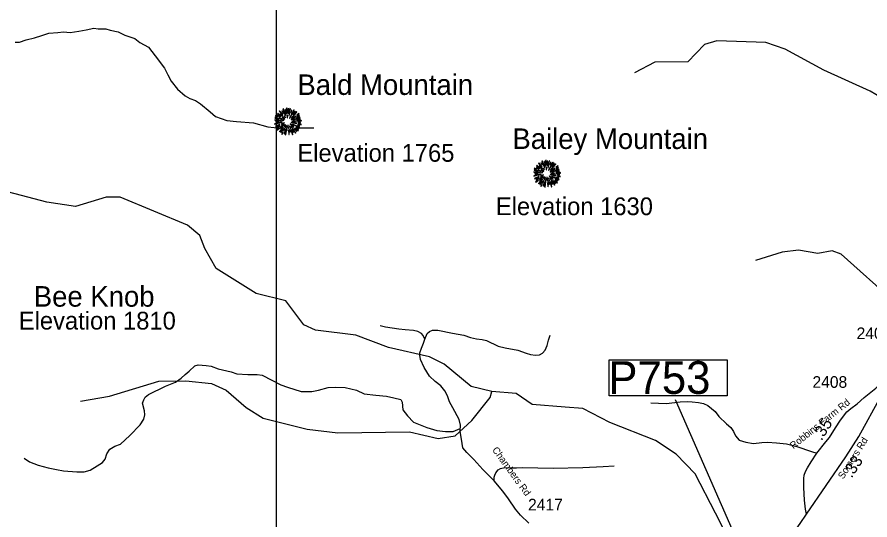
# Model space of a CAD drawing. Extents: x 1248089 to 1457196, y 820910 to 988753.
# Drawn here: x 1428737 to 1437866, y 863567 to 868954 of the extents above; entities that cross this region are included whole.
import ezdxf

# ---------------------------------------------------------------- set-up
doc = ezdxf.new("R2010")
doc.units = 0
for name, color, linetype in [('Exist Geographical Mountain Summit CELL', 7, 'Continuous'), ('Exist Geographical Mountain Summit Elevation Number Label', 7, 'Continuous'), ('Exist Geographical Mountain Summit Label', 7, 'Continuous'), ('Exist Hydrographic Creek Single Shore', 7, 'Continuous'), ('Exist Hydrographic Misc Water Feature', 7, 'Continuous'), ('Exist Road Non-System Type 51', 7, 'Continuous'), ('Exist Road Secondary Type 51 Attributed', 7, 'Continuous'), ('Exist Road Secondary Type 51 Label', 7, 'Continuous'), ('Map Preparation Inset Cut Line', 7, 'Continuous'), ('Prop GRAU CAT1 Cell', 7, 'Continuous'), ('Prop Lane Arrow CELL', 7, 'Continuous'), ('Prop Lane Lines', 7, 'Continuous')]:
    doc.layers.add(name, color=color, linetype=linetype)

msp = doc.modelspace()

# ---------------------------------------------------------------- linework, layer by layer
at = {"layer": 'Exist Geographical Mountain Summit CELL'}
for points in [[(1431543.6, 867944.2), (1431579.5, 867906.8), (1431582.9, 867909.3), (1431547.6, 867949)], [(1431571.2, 867945.7), (1431586.8, 867923.9), (1431588.6, 867925.3), (1431575.2, 867949.7)], [(1431582, 867967.5), (1431608.2, 867900.6), (1431611.2, 867901.7), (1431587.2, 867970)], [(1431615.9, 867915.5), (1431618.4, 867916.2), (1431609.4, 867964.2), (1431605, 867963.1)], [(1431620.6, 867976.9), (1431624.7, 867924.9), (1431627.9, 867925.3), (1431626.5, 867978)], [(1431636.6, 867922.8), (1431640.6, 867922.8), (1431644.2, 867970), (1431638.8, 867970)], [(1431648.6, 867894.4), (1431663.5, 867971.5), (1431658, 867973.3), (1431645.3, 867895.2)], [(1431651.9, 867872.6), (1431654.8, 867870.8), (1431703.4, 867955.5), (1431698, 867959.1)], [(1431666.4, 867929.7), (1431669.7, 867928.5), (1431679.1, 867955.5), (1431674.4, 867957.3)], [(1431710.4, 867945.7), (1431689.3, 867912.2), (1431692.2, 867911.1), (1431714.7, 867942.4)], [(1431494.8, 867849.4), (1431566.8, 867842.4), (1431567.2, 867845.4), (1431494.8, 867854.4)], [(1431497.4, 867870.4), (1431538.8, 867861), (1431540, 867864.3), (1431498.5, 867875.2)], [(1431500.3, 867889.7), (1431522.8, 867881), (1431523.9, 867883.9), (1431501.8, 867894.8)], [(1431522.1, 867900.6), (1431547.9, 867884.2), (1431550.1, 867886.8), (1431525, 867904.6)], [(1431523.2, 867919.5), (1431562.8, 867889), (1431565, 867891.2), (1431526.9, 867923.9)], [(1431538.8, 867872.6), (1431569.4, 867860.7), (1431570.5, 867862.8), (1431541, 867876.7)], [(1431551.5, 867916.6), (1431584.3, 867887.5), (1431586.5, 867889.7), (1431554.5, 867921.7)], [(1431575.2, 867878.1), (1431600.3, 867859.1), (1431602.4, 867862.1), (1431577.7, 867881.3)], [(1431594.8, 867891.2), (1431608.6, 867874.8), (1431610.8, 867877), (1431598.1, 867894.1)], [(1431626.1, 867903.5), (1431627.5, 867874.4), (1431630.1, 867874.8), (1431630.1, 867903.9)], [(1431669.7, 867854.1), (1431671.5, 867851.6), (1431720.1, 867887.5), (1431716.9, 867891.9)], [(1431672.9, 867874.1), (1431675.1, 867871.9), (1431730.7, 867936.2), (1431726.7, 867941)], [(1431686.7, 867851.2), (1431687.8, 867849), (1431766, 867877.7), (1431764.2, 867882.4)], [(1431730.7, 867879.2), (1431758.3, 867894.1), (1431755.4, 867899.1), (1431729.3, 867881.7)], [(1431730.7, 867902.1), (1431732.6, 867899.5), (1431755.4, 867915.8), (1431751.8, 867919.5)], [(1431732.6, 867851.2), (1431769.3, 867857.7), (1431767.8, 867863.2), (1431731.1, 867853.4)], [(1431493.4, 867811.6), (1431494.8, 867806.5), (1431530.9, 867817), (1431528.7, 867820.3)], [(1431503.2, 867783.9), (1431505.8, 867779.3), (1431551.2, 867799.2), (1431549.7, 867803.9)], [(1431506.9, 867831.9), (1431536.6, 867833.4), (1431536.6, 867837), (1431505.8, 867837)], [(1431514.5, 867747.2), (1431517.4, 867743.2), (1431545.8, 867764.3), (1431543.2, 867767.6)], [(1431520.7, 867768), (1431549.7, 867784.7), (1431547.6, 867788.3), (1431518.5, 867773)], [(1431539.2, 867822.9), (1431540.3, 867818.1), (1431573.4, 867826.5), (1431572.7, 867830.1)], [(1431545.4, 867727.6), (1431548.3, 867725.1), (1431589, 867772.7), (1431586.1, 867774.8)], [(1431560.7, 867758.9), (1431579.9, 867777), (1431576.6, 867779.3), (1431556.3, 867762.1)], [(1431557, 867777.4), (1431559.9, 867773.7), (1431594.4, 867802.1), (1431592.6, 867804.7)], [(1431566.8, 867808.7), (1431569, 867803.9), (1431597.7, 867819.2), (1431596.7, 867822.5)], [(1431575.5, 867848.3), (1431592.6, 867846.1), (1431593, 867848.3), (1431576.3, 867852.6)], [(1431588.6, 867737.5), (1431593, 867735.7), (1431619.5, 867794.1), (1431617, 867794.9)], [(1431595.5, 867786.8), (1431598.8, 867783.9), (1431609, 867800.3), (1431607.1, 867801.7)], [(1431610, 867692), (1431614.8, 867690.9), (1431627.5, 867780.3), (1431624.3, 867781.1)], [(1431635.5, 867796), (1431639.5, 867758.9), (1431643.9, 867759.2), (1431638.8, 867796.7)], [(1431651.5, 867787.2), (1431660.2, 867757.4), (1431664.2, 867759.2), (1431653.7, 867788.3)], [(1431659.9, 867807.6), (1431698.4, 867772.3), (1431700.9, 867776.7), (1431661.7, 867809.8)], [(1431666, 867785), (1431716.5, 867710.2), (1431720.1, 867713.1), (1431668.6, 867786.1)], [(1431671.1, 867824.7), (1431731.8, 867812.7), (1431732.9, 867817), (1431672.2, 867828.3)], [(1431684.9, 867805.1), (1431763.1, 867766.9), (1431764.9, 867772.3), (1431686.4, 867807.9)], [(1431685.7, 867838.5), (1431685.7, 867835.6), (1431715.8, 867835.6), (1431716.5, 867840.6)], [(1431715.1, 867759.9), (1431745.6, 867734.1), (1431748.9, 867737.8), (1431716.9, 867762.5)], [(1431724.2, 867770.9), (1431749.3, 867757.8), (1431751.8, 867761.5), (1431726.4, 867774.8)], [(1431728.9, 867837.4), (1431781.3, 867840.6), (1431781.6, 867845.4), (1431729.3, 867840.6)], [(1431738.4, 867794.9), (1431759.4, 867786.8), (1431761.2, 867791.2), (1431739.8, 867798.1)], [(1431743.8, 867825.4), (1431770.3, 867823.2), (1431770.3, 867827.5), (1431744.2, 867828.6)], [(1431747.9, 867808.3), (1431776.1, 867801), (1431776.8, 867806.5), (1431748.9, 867812.7)], [(1431585.4, 867758.9), (1431560.3, 867719.6), (1431563.5, 867717.1), (1431589.4, 867756.7)], [(1431570.5, 867700.4), (1431575.2, 867697.5), (1431586.1, 867722.2), (1431582.9, 867724.4)], [(1431600.3, 867702.2), (1431612.2, 867745), (1431608.6, 867745.4), (1431595.9, 867703.2)], [(1431641.7, 867737.5), (1431645.3, 867695), (1431649.3, 867696), (1431646, 867737.5)], [(1431661.3, 867720.7), (1431655.9, 867750.6), (1431652.6, 867750.6), (1431657, 867719.6)], [(1431666, 867742.2), (1431683.5, 867692.4), (1431687.8, 867694.2), (1431669, 867742.9)], [(1431676.5, 867748), (1431692.5, 867718.5), (1431696.6, 867720.7), (1431680.2, 867749.4)], [(1431698.4, 867759.2), (1431728.5, 867730.1), (1431731.8, 867732.7), (1431700.6, 867761.7)], [(1434354.9, 867409.5), (1434381.1, 867342.6), (1434384.1, 867343.7), (1434360.1, 867412)], [(1434388.8, 867357.5), (1434391.3, 867358.2), (1434382.3, 867406.2), (1434377.9, 867405.1)], [(1434393.5, 867418.9), (1434397.6, 867366.9), (1434400.8, 867367.3), (1434399.4, 867420)], [(1434409.5, 867364.8), (1434413.5, 867364.8), (1434417.1, 867412), (1434411.6, 867412)], [(1434421.5, 867336.4), (1434436.4, 867413.5), (1434430.9, 867415.3), (1434418.2, 867337.2)], [(1434424.7, 867314.6), (1434427.7, 867312.8), (1434476.3, 867397.4), (1434470.9, 867401.1)], [(1434439.2, 867371.7), (1434442.6, 867370.5), (1434452, 867397.4), (1434447.3, 867399.3)], [(1434270.3, 867312.4), (1434311.7, 867303), (1434312.8, 867306.3), (1434271.4, 867317.2)], [(1434273.2, 867331.7), (1434295.7, 867323), (1434296.8, 867325.9), (1434274.7, 867336.8)], [(1434295, 867342.6), (1434320.8, 867326.2), (1434323, 867328.8), (1434297.9, 867346.6)], [(1434296.1, 867361.5), (1434335.7, 867331), (1434337.9, 867333.2), (1434299.8, 867365.9)], [(1434311.7, 867314.6), (1434342.2, 867302.7), (1434343.4, 867304.8), (1434313.9, 867318.7)], [(1434316.5, 867386.2), (1434352.4, 867348.8), (1434355.7, 867351.3), (1434320.5, 867391)], [(1434324.4, 867358.6), (1434357.1, 867329.5), (1434359.3, 867331.7), (1434327.3, 867363.7)], [(1434344, 867387.7), (1434359.7, 867365.9), (1434361.5, 867367.3), (1434348.1, 867391.7)], [(1434348.1, 867320.1), (1434373.2, 867301.1), (1434375.3, 867304.1), (1434350.6, 867323.3)], [(1434367.7, 867333.2), (1434381.5, 867316.8), (1434383.7, 867319), (1434371, 867336.1)], [(1434399, 867345.5), (1434400.4, 867316.4), (1434403, 867316.8), (1434403, 867345.9)], [(1434442.6, 867296.1), (1434444.4, 867293.6), (1434493, 867329.5), (1434489.8, 867333.9)], [(1434445.8, 867316.1), (1434448, 867313.9), (1434503.6, 867378.2), (1434499.6, 867383)], [(1434459.6, 867293.2), (1434460.7, 867291), (1434538.8, 867319.7), (1434537, 867324.4)], [(1434483.3, 867387.7), (1434462.2, 867354.2), (1434465.1, 867353.1), (1434487.6, 867384.4)], [(1434503.6, 867321.2), (1434531.2, 867336.1), (1434528.3, 867341.1), (1434502.2, 867323.7)], [(1434503.6, 867344.1), (1434505.4, 867341.5), (1434528.3, 867357.8), (1434524.7, 867361.5)], [(1434266.3, 867253.6), (1434267.7, 867248.5), (1434303.8, 867259), (1434301.6, 867262.3)], [(1434267.7, 867291.4), (1434339.7, 867284.4), (1434340, 867287.4), (1434267.7, 867296.4)], [(1434276.1, 867225.9), (1434278.7, 867221.3), (1434324.1, 867241.2), (1434322.6, 867245.9)], [(1434279.8, 867273.9), (1434309.5, 867275.4), (1434309.5, 867279), (1434278.7, 867279)], [(1434293.6, 867210), (1434322.6, 867226.7), (1434320.5, 867230.3), (1434291.4, 867215)], [(1434312.1, 867264.9), (1434313.2, 867260.1), (1434346.3, 867268.5), (1434345.6, 867272.1)], [(1434318.3, 867169.6), (1434321.2, 867167.1), (1434361.9, 867214.7), (1434359, 867216.8)], [(1434333.6, 867200.9), (1434352.8, 867219), (1434349.5, 867221.3), (1434329.1, 867204.1)], [(1434329.9, 867219.4), (1434332.8, 867215.7), (1434367.3, 867244.1), (1434365.5, 867246.7)], [(1434339.7, 867250.7), (1434341.9, 867245.9), (1434370.6, 867261.2), (1434369.6, 867264.5)], [(1434348.4, 867290.3), (1434365.5, 867288.1), (1434365.9, 867290.3), (1434349.2, 867294.6)], [(1434361.5, 867179.5), (1434365.9, 867177.7), (1434392.4, 867236.1), (1434389.9, 867236.9)], [(1434368.4, 867228.8), (1434371.7, 867225.9), (1434381.9, 867242.3), (1434380, 867243.7)], [(1434382.9, 867134), (1434387.7, 867132.9), (1434400.4, 867222.3), (1434397.2, 867223.1)], [(1434408.4, 867238), (1434412.4, 867200.9), (1434416.8, 867201.2), (1434411.6, 867238.7)], [(1434424.4, 867229.2), (1434433.1, 867199.4), (1434437.1, 867201.2), (1434426.5, 867230.3)], [(1434432.8, 867249.6), (1434471.3, 867214.3), (1434473.8, 867218.7), (1434434.6, 867251.8)], [(1434438.9, 867227), (1434489.4, 867152.2), (1434493, 867155.1), (1434441.4, 867228.1)], [(1434444, 867266.7), (1434504.7, 867254.7), (1434505.8, 867259), (1434445.1, 867270.3)], [(1434457.8, 867247.1), (1434536, 867208.9), (1434537.8, 867214.3), (1434459.3, 867249.9)], [(1434458.6, 867280.5), (1434458.6, 867277.6), (1434488.7, 867277.6), (1434489.4, 867282.6)], [(1434497.1, 867212.9), (1434522.1, 867199.8), (1434524.7, 867203.5), (1434499.3, 867216.8)], [(1434501.8, 867279.4), (1434554.1, 867282.6), (1434554.5, 867287.4), (1434502.2, 867282.6)], [(1434505.4, 867293.2), (1434542.2, 867299.7), (1434540.7, 867305.2), (1434504, 867295.4)], [(1434511.3, 867236.9), (1434532.3, 867228.8), (1434534.1, 867233.2), (1434512.7, 867240.1)], [(1434516.7, 867267.4), (1434543.2, 867265.2), (1434543.2, 867269.5), (1434517.1, 867270.6)], [(1434520.7, 867250.3), (1434549, 867243), (1434549.7, 867248.5), (1434521.7, 867254.7)], [(1434287.4, 867189.2), (1434290.3, 867185.2), (1434318.7, 867206.3), (1434316.1, 867209.6)], [(1434358.3, 867200.9), (1434333.2, 867161.6), (1434336.4, 867159.1), (1434362.3, 867198.7)], [(1434343.4, 867142.4), (1434348.1, 867139.5), (1434359, 867164.2), (1434355.7, 867166.4)], [(1434373.2, 867144.2), (1434385.1, 867187), (1434381.5, 867187.4), (1434368.8, 867145.2)], [(1434414.6, 867179.5), (1434418.2, 867137), (1434422.2, 867138), (1434418.9, 867179.5)], [(1434434.2, 867162.7), (1434428.7, 867192.6), (1434425.5, 867192.6), (1434429.9, 867161.6)], [(1434438.9, 867184.2), (1434456.4, 867134.4), (1434460.7, 867136.2), (1434441.8, 867184.9)], [(1434449.4, 867190), (1434465.4, 867160.5), (1434469.5, 867162.7), (1434453.1, 867191.4)], [(1434471.3, 867201.2), (1434501.4, 867172.1), (1434504.7, 867174.7), (1434473.5, 867203.7)], [(1434488, 867201.9), (1434518.5, 867176.1), (1434521.7, 867179.8), (1434489.8, 867204.5)]]:
    msp.add_lwpolyline(points, close=True, dxfattribs=at)
at = {"layer": 'Exist Hydrographic Creek Single Shore'}
for points in [[(1438132.8, 865901), (1437558.7, 866414.9), (1437459.8, 866449.6), (1437308.8, 866419.9), (1437101.8, 866456.9), (1436925.7, 866434.2), (1436640.7, 866348)], [(1434601.9, 864775.6), (1434250.7, 864804), (1434077.7, 864922.4), (1433819.7, 864944)], [(1436823, 862606), (1436657.9, 862859), (1436539.6, 863016.9), (1436431.5, 863208.4), (1436292.8, 863479.2), (1436211.1, 863638.8)]]:
    msp.add_lwpolyline(points, dxfattribs=at)
at = {"layer": 'Exist Hydrographic Misc Water Feature'}
for points in [[(1438603.8, 867368.9), (1438413.8, 867464.6), (1438340.8, 867607.3), (1438311.8, 867801.4), (1438230.8, 867944.3), (1437868.8, 868158.4), (1437372.8, 868385), (1436959.8, 868610.1), (1436752.8, 868679.9), (1436227.8, 868700.3), (1436093.7, 868660.3), (1435914.7, 868473.5), (1435564.7, 868470.7), (1435345.7, 868356.9)], [(1430747.6, 866473.3), (1430691.7, 866615.6), (1430560.6, 866726.6), (1429841.6, 867023.5), (1429691.6, 867026.4), (1429363.6, 866924.7), (1429056.7, 866970.4), (1428359.6, 867151.7), (1427800.6, 867136.9), (1427079.6, 867368.1)], [(1433819.7, 864944), (1433595.7, 864997.8), (1433308.7, 865236.6), (1433151.7, 865315.4), (1432711.7, 865416.1), (1432363.6, 865547.8), (1431931.7, 865599.3), (1431807.6, 865657.6), (1431612.6, 865914.2), (1431296.7, 865992.9), (1430868.7, 866260.9), (1430747.6, 866473.3)], [(1429415.6, 864839), (1429724.6, 864892), (1430253.7, 865055.3), (1430544.6, 865059.3), (1430819.7, 865027.4), (1430976.7, 864958.6), (1431189.7, 864770.5), (1431370.7, 864658.5), (1431843.7, 864540.7), (1432168.7, 864501.3), (1432935.7, 864512.1), (1433242.7, 864440.2), (1433426.7, 864469.3), (1433605.7, 864633.2), (1433801.7, 864878.7), (1433819.7, 864944)], [(1436211.1, 863638.8), (1435995.7, 864059.7), (1435790.8, 864270.7), (1435568.7, 864419.6), (1435080.8, 864610), (1434791.8, 864760.3), (1434601.9, 864775.6)]]:
    msp.add_lwpolyline(points, dxfattribs=at)
at = {"layer": 'Exist Road Non-System Type 51'}
for points in [[(1428717.2, 868683.2), (1428762.1, 868686), (1428835.1, 868708.4), (1428924.9, 868730.9), (1429000.7, 868756.2), (1429076.5, 868781.5), (1429171.9, 868789.9), (1429233.7, 868795.5), (1429306.7, 868789.9), (1429399.3, 868801.1), (1429475.1, 868818), (1429558.1, 868834.8), (1429605.8, 868826.3), (1429687.2, 868826.3), (1429734.9, 868815.1), (1429819.1, 868795.4), (1429892.1, 868758.9), (1429995.9, 868722.4), (1430052.1, 868680.3), (1430144.7, 868629.7), (1430214.9, 868537), (1430315.9, 868405), (1430351.1, 868336.1), (1430384.8, 868265.9), (1430455, 868181.7), (1430536.4, 868108.6), (1430586.9, 868083.3), (1430645.9, 868060.9), (1430699.2, 868024.4), (1430803.1, 867937.3), (1430859.2, 867889.5), (1430982.7, 867847.4), (1431086.5, 867836.2), (1431266.2, 867819.3), (1431420.6, 867777.2), (1431558.1, 867763.1), (1431639.5, 867743.5), (1431706.9, 867757.5), (1431768.6, 867768.7), (1431911.8, 867765.9)], [(1433100.9, 865505.3), (1433083.6, 865542.9), (1433065.9, 865565.1), (1433028.1, 865585.1), (1432981.5, 865596.2), (1432890.5, 865602.9), (1432821.7, 865609.5), (1432681.9, 865631.7), (1432622, 865647.3)], [(1433100.9, 865505.3), (1433127.5, 865563.1), (1433149.7, 865585.3), (1433183, 865600.8), (1433240.7, 865598.6), (1433396.1, 865567.5), (1433520.4, 865547.5), (1433589.2, 865520.9), (1433655.7, 865507.5), (1433713.4, 865500.9), (1433760, 865489.8), (1433886.6, 865429.8), (1433959.8, 865412), (1434095.2, 865385.4), (1434186.2, 865352.1), (1434232.8, 865338.8), (1434286, 865332.1), (1434330.4, 865334.3), (1434361.5, 865352.1), (1434388.1, 865385.4), (1434412.5, 865434.3), (1434425.9, 865494.2), (1434441.4, 865545.3)], [(1433088, 865459.8), (1433100.9, 865505.3)], [(1428812, 864230.7), (1428869.7, 864190.7), (1428962.9, 864155.2), (1429071.6, 864124.1), (1429158.2, 864106.3), (1429233.7, 864095.2), (1429375.7, 864084.1), (1429455.6, 864084.1), (1429517.7, 864101.9), (1429595.4, 864146.3), (1429650.9, 864181.9), (1429679.7, 864219.6), (1429697.5, 864277.4), (1429728.6, 864326.2), (1429784.1, 864357.3), (1429844, 864379.5), (1429943.9, 864470.6), (1430054.8, 864586.1), (1430094.8, 864646), (1430103.6, 864692.7), (1430101.4, 864737.1), (1430079.2, 864817), (1430092.3, 864855.8), (1430107.8, 864882.5), (1430145.5, 864911.4), (1430325.3, 865000.2), (1430434, 865044.6), (1430494, 865086.8), (1430536.1, 865124.6), (1430578.3, 865160.1), (1430638.2, 865217.9), (1430676, 865229), (1430760.3, 865222.3), (1430815.8, 865213.4), (1430891.2, 865184.6), (1431028.8, 865155.7), (1431087.8, 865131.3), (1431207.6, 865124.6), (1431305.3, 865126.8), (1431360.7, 865118), (1431560.5, 865015.8), (1431631.5, 864991.4), (1431778, 864944.7), (1431893.4, 864944.7), (1431962.2, 864955.8), (1432066.5, 864986.9), (1432146.4, 864989.1), (1432248.5, 864984.7), (1432371.4, 864958.1), (1432451.3, 864918.1), (1432575.5, 864902.6), (1432691, 864893.7), (1432768.6, 864875.9), (1432844.1, 864855.9), (1432859.6, 864829.3), (1432866.3, 864747.1), (1432915.1, 864682.7), (1432981.7, 864616.1), (1433123.7, 864556.1), (1433230.3, 864525), (1433323.5, 864513.9), (1433403.4, 864516.1), (1433478.8, 864547.2)], [(1435519.3, 864821), (1435683.6, 864814.3), (1435779, 864825.4), (1435834.5, 864834.3), (1435907.7, 864836.5), (1435961, 864834.3), (1436032, 864825.4), (1436085.3, 864816.5), (1436129.7, 864792.1), (1436207.3, 864727.7), (1436247.3, 864674.4), (1436329.4, 864596.7), (1436378.2, 864558.9), (1436404.9, 864514.5), (1436424.8, 864470.1), (1436464.8, 864423.4), (1436535.8, 864401.2), (1436620.1, 864385.7), (1436706.7, 864396.8), (1436768.8, 864401.2), (1436866.5, 864392.3), (1436970.8, 864381.2), (1437084, 864354.6), (1437241.6, 864301.3), (1437298.5, 864283.8)], [(1433844.1, 863986.9), (1433843.2, 864026.4), (1433849.9, 864048.6), (1433861, 864073), (1433885.4, 864104.1), (1433912, 864119.6), (1433956.4, 864128.5), (1434014.1, 864126.3), (1434082.9, 864124.1), (1434145, 864128.5), (1434475.7, 864121.9), (1434790.9, 864128.5), (1435008.4, 864139.6), (1435128.2, 864148.5)]]:
    msp.add_lwpolyline(points, dxfattribs=at)
at = {"layer": 'Exist Road Secondary Type 51 Attributed'}
for points in [[(1434214.6, 863532.9), (1434125, 863617.8), (1434073, 863684.2), (1433997.8, 863794.7), (1433936.9, 863876.4), (1433844.1, 863986.9), (1433722.5, 864108.6), (1433626.5, 864214.3), (1433550, 864290.2), (1433508.4, 864341.5), (1433502, 864386.3), (1433481.2, 864519.2), (1433484.4, 864583.3), (1433468.4, 864642.6), (1433401.4, 864769.9), (1433364.6, 864832.4), (1433343.8, 864898), (1433316.6, 864950.9), (1433271.8, 865003.7), (1433210.9, 865050.2), (1433151.7, 865106.2), (1433094.4, 865199.7), (1433056, 865284.6), (1433048, 865331), (1433049.6, 865358.3), (1433065.6, 865406.3), (1433088, 865459.8)], [(1437185, 863628.3), (1437605.9, 864244.1), (1437748, 864461), (1437986.2, 864897.2), (1438093.2, 865102.9)], [(1437393.4, 864402.7), (1437430.9, 864449.7), (1437496.5, 864555.5), (1437550.9, 864635.5), (1437616.5, 864725.2), (1437659.7, 864762.1), (1437727, 864811.7), (1437802.2, 864877.4), (1437930.2, 864979.9), (1438011.8, 865056.7), (1438050.2, 865087.2), (1438093.2, 865102.9)], [(1437185, 863628.3), (1437177, 863684.3), (1437165.8, 863778.8), (1437156.2, 863913.4), (1437157.7, 864010), (1437162.5, 864048.4), (1437176.9, 864086.8), (1437196.1, 864126.9), (1437237.7, 864190.9), (1437298.5, 864283.8), (1437393.4, 864402.7)], [(1437000.6, 863361.2), (1437117.4, 863531), (1437185, 863628.3)]]:
    msp.add_lwpolyline(points, dxfattribs=at)
at = {"layer": 'Map Preparation Inset Cut Line'}
for points in [[(1431512.6, 871600.6), (1416907.8, 871600.6), (1416907.8, 844359.3), (1431512.6, 844359.3)], [(1445423.1, 844359.3), (1431512.6, 844359.3), (1431512.6, 871600.6), (1445423.1, 871600.6)]]:
    msp.add_lwpolyline(points, close=True, dxfattribs=at)
at = {"layer": 'Prop Lane Arrow CELL'}
msp.add_line((1436580, 863038.5), (1435784.2, 864854.4), dxfattribs=at)
msp.add_lwpolyline([(1435072.7, 865281.8), (1436338.8, 865281.8), (1436338.8, 864897.9), (1435072.7, 864897.9)], close=True, dxfattribs=at)

# ---------------------------------------------------------------- texts
at = {"layer": 'Exist Geographical Mountain Summit Elevation Number Label'}
for s, p in [('Elevation 1765', (1431737.2, 867404.1)), ('Elevation 1630', (1433861.7, 866832)), ('Elevation 1810', (1428755.3, 865607.1))]:
    msp.add_text(s, height=190, dxfattribs=at).set_placement(p)
at = {"layer": 'Exist Geographical Mountain Summit Label'}
for s, p in [('Bald Mountain', (1431737.1, 868119.7)), ('Bailey Mountain', (1434039.1, 867540.9)), ('Bee Knob', (1428916.1, 865851.8))]:
    msp.add_text(s, height=220, dxfattribs=at).set_placement(p)
at = {"layer": 'Exist Road Secondary Type 51 Label'}
for s, rotation, p in [('Robbins Farm Rd', 38.59761, (1437045.9, 864323.6)), ('Somers Rd', 57.76962, (1437580.2, 863999.4)), ('Chambers Rd', 305.82196, (1433818.3, 864317.4))]:
    msp.add_text(s, height=75, rotation=rotation, dxfattribs=at).set_placement(p)
at = {"layer": 'Prop GRAU CAT1 Cell'}
for s, rotation, p in [('.35', 58.17139, (1437347.8, 864409.1)), ('.33', 56.77065, (1437669.5, 864009))]:
    msp.add_text(s, height=125, rotation=rotation, dxfattribs=at).set_placement(p)
at = {"layer": 'Prop Lane Arrow CELL'}
msp.add_text('P753', height=350, dxfattribs=at).set_placement((1435065.5, 864917.7))
at = {"layer": 'Prop Lane Lines'}
for s, p in [('2400', (1437722.8, 865504.5)), ('2408', (1437250.3, 864982.7)), ('2417', (1434206.1, 863669))]:
    msp.add_text(s, height=125, dxfattribs=at).set_placement(p)

doc.saveas('drawing.dxf')
